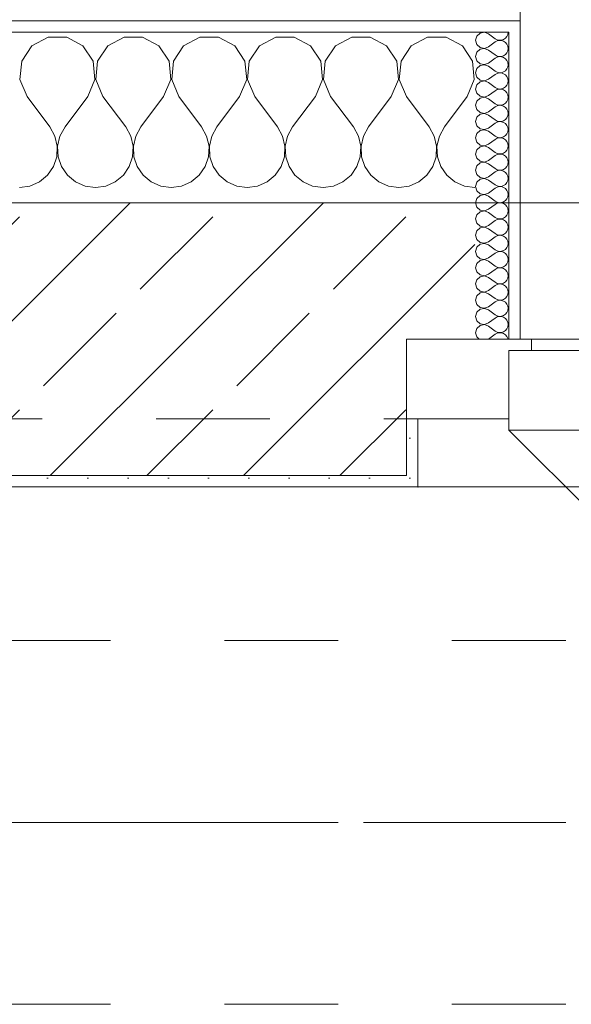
# Model space of a CAD drawing. Header units: metres. Extents: x -3.6 to 90.7, y -11.1 to 18.
# Tile 688 of 708: x 58.4 to 58.885, y 12.99 to 13.856. Entities that reach past the tile are written whole.
import ezdxf

# ---------------------------------------------------------------- set-up
doc = ezdxf.new("R2010")
doc.units = ezdxf.units.M
doc.header["$MEASUREMENT"] = 0
for name, pattern in [('Achse', [0.2, 0.1, -0.05, 0, -0.05]), ('Strichlinie doppelt', [0.546806, 0.264583, -0.105833, 0.070556, -0.105833]), ('Strichlinie eng', [0.115, 0.075, -0.04]), ('Untersicht', [0.1, 0.075, -0.025])]:
    doc.linetypes.add(name, pattern=pattern)
for name, color, linetype in [('152 - Bemaßung_ Beschriftung.Ausbau', 7, 'Continuous'), ('451 - Universal.Achsen Raster', 7, 'Continuous'), ('603 - Struktur.Bodenplatte_ Decke Roh', 7, 'Continuous'), ('604 - Struktur.Wand Aussen', 7, 'Continuous'), ('608 - Struktur.Träger', 7, 'Continuous'), ('650 - Abdeckung.Fußboden Aufbau', 7, 'Continuous'), ('Neubau_653 - Abdeckung.TB Verkofferung', 7, 'Continuous')]:
    doc.layers.add(name, color=color, linetype=linetype)
doc.styles.add('ERSTELLTER_STIL_2', font='txt')
doc.dimstyles.new('ERSTELLTER_STIL__1', dxfattribs={"dimtxt": 0.1, "dimasz": 0.0532, "dimexe": 0.18, "dimexo": 0.0625, "dimgap": 0, "dimtad": 1, "dimzin": 0, "dimdsep": 46, "dimtxsty": 'ERSTELLTER_STIL_2', "dimblk": 'ARROWHEAD_2', "dimblk1": 'ARROWHEAD_2', "dimblk2": 'ARROWHEAD_2', "dimcen": 0.09, "dimse1": 1, "dimse2": 1, "dimclrd": 7, "dimclre": 7, "dimclrt": 7, "dimazin": 0, "dimtfac": 1, "dimtdec": 4, "dimtmove": 0, "dimatfit": 3, "dimfxl": 1, "dimtolj": 1, "dimtzin": 0, "dimarcsym": 0})
doc.dimstyles.new('ERSTELLTER_STIL__3', dxfattribs={"dimtxt": 0.1, "dimasz": 0.0532, "dimexe": 0.18, "dimexo": 0.0625, "dimgap": 0, "dimtad": 1, "dimtih": 1, "dimtoh": 1, "dimzin": 0, "dimdsep": 46, "dimtxsty": 'ERSTELLTER_STIL_2', "dimblk": 'ARROWHEAD_2', "dimblk1": 'ARROWHEAD_2', "dimblk2": 'ARROWHEAD_2', "dimcen": 0.09, "dimse1": 1, "dimse2": 1, "dimclrd": 7, "dimclre": 7, "dimclrt": 7, "dimazin": 0, "dimtfac": 1, "dimtdec": 4, "dimtmove": 0, "dimatfit": 3, "dimfxl": 1, "dimtolj": 1, "dimtzin": 0, "dimarcsym": 0})
pattern_1 = [(0, (0, 0), (0, 0.08660254), [0, -0.05]), (0, (0.025, 0.0433), (0, 0.08660254), [0, -0.05])]
pattern_2 = [(45, (0, 0), (-0.01767767, 0.01767767), [0, -0.025])]

# ---------------------------------------------------------------- blocks, each defined once
blk = doc.blocks.new('*X30')
at = {"layer": '604 - Struktur.Wand Aussen', "color": 7, "linetype": 'Continuous', "lineweight": 5}
for p, q in [((58.42521, 13.84066), (58.4109, 13.83299)), ((58.44145, 13.84066), (58.42521, 13.84066)), ((58.45576, 13.83299), (58.44145, 13.84066)), ((58.49188, 13.84066), (58.47757, 13.83299)), ((58.50812, 13.84066), (58.49188, 13.84066)), ((58.52243, 13.83299), (58.50812, 13.84066)), ((58.55855, 13.84066), (58.54424, 13.83299)), ((58.57479, 13.84066), (58.55855, 13.84066)), ((58.5891, 13.83299), (58.57479, 13.84066)), ((58.62521, 13.84066), (58.6109, 13.83299)), ((58.64145, 13.84066), (58.62521, 13.84066)), ((58.65576, 13.83299), (58.64145, 13.84066)), ((58.69188, 13.84066), (58.67757, 13.83299)), ((58.70812, 13.84066), (58.69188, 13.84066)), ((58.72243, 13.83299), (58.70812, 13.84066)), ((58.75855, 13.84066), (58.74424, 13.83299)), ((58.77479, 13.84066), (58.75855, 13.84066)), ((58.7891, 13.83299), (58.77479, 13.84066)), ((58.4109, 13.83299), (58.40192, 13.81947)), ((58.46475, 13.81947), (58.45576, 13.83299)), ((58.47757, 13.83299), (58.46858, 13.81947)), ((58.53142, 13.81947), (58.52243, 13.83299)), ((58.54424, 13.83299), (58.53525, 13.81947)), ((58.59808, 13.81947), (58.5891, 13.83299)), ((58.6109, 13.83299), (58.60192, 13.81947)), ((58.66475, 13.81947), (58.65576, 13.83299)), ((58.67757, 13.83299), (58.66858, 13.81947)), ((58.73142, 13.81947), (58.72243, 13.83299)), ((58.74424, 13.83299), (58.73525, 13.81947)), ((58.79808, 13.81947), (58.7891, 13.83299)), ((58.40192, 13.81947), (58.40038, 13.8033)), ((58.46629, 13.8033), (58.46475, 13.81947)), ((58.46858, 13.81947), (58.46705, 13.8033)), ((58.53295, 13.8033), (58.53142, 13.81947)), ((58.53525, 13.81947), (58.53371, 13.8033)), ((58.59962, 13.8033), (58.59808, 13.81947)), ((58.60192, 13.81947), (58.60038, 13.8033)), ((58.66629, 13.8033), (58.66475, 13.81947)), ((58.66858, 13.81947), (58.66705, 13.8033)), ((58.73295, 13.8033), (58.73142, 13.81947)), ((58.73525, 13.81947), (58.73371, 13.8033)), ((58.79962, 13.8033), (58.79808, 13.81947)), ((58.40038, 13.8033), (58.40667, 13.78833)), ((58.46, 13.78833), (58.46629, 13.8033)), ((58.46705, 13.8033), (58.47333, 13.78833)), ((58.52667, 13.78833), (58.53295, 13.8033)), ((58.53371, 13.8033), (58.54, 13.78833)), ((58.59333, 13.78833), (58.59962, 13.8033)), ((58.60038, 13.8033), (58.60667, 13.78833)), ((58.66, 13.78833), (58.66629, 13.8033)), ((58.66705, 13.8033), (58.67333, 13.78833)), ((58.72667, 13.78833), (58.73295, 13.8033)), ((58.73371, 13.8033), (58.74, 13.78833)), ((58.79333, 13.78833), (58.79962, 13.8033)), ((58.40667, 13.78833), (58.42667, 13.76167)), ((58.46, 13.78833), (58.44, 13.76167)), ((58.47333, 13.78833), (58.49333, 13.76167)), ((58.52667, 13.78833), (58.50667, 13.76167)), ((58.54, 13.78833), (58.56, 13.76167)), ((58.59333, 13.78833), (58.57333, 13.76167)), ((58.60667, 13.78833), (58.62667, 13.76167)), ((58.66, 13.78833), (58.64, 13.76167)), ((58.67333, 13.78833), (58.69333, 13.76167)), ((58.72667, 13.78833), (58.70667, 13.76167)), ((58.74, 13.78833), (58.76, 13.76167)), ((58.79333, 13.78833), (58.77333, 13.76167)), ((58.43112, 13.75362), (58.42667, 13.76167)), ((58.44, 13.76167), (58.43555, 13.75362)), ((58.49778, 13.75362), (58.49333, 13.76167)), ((58.50667, 13.76167), (58.50222, 13.75362)), ((58.56445, 13.75362), (58.56, 13.76167)), ((58.57333, 13.76167), (58.56888, 13.75362)), ((58.63112, 13.75362), (58.62667, 13.76167)), ((58.64, 13.76167), (58.63555, 13.75362)), ((58.69778, 13.75362), (58.69333, 13.76167)), ((58.70667, 13.76167), (58.70222, 13.75362)), ((58.76445, 13.75362), (58.76, 13.76167)), ((58.77333, 13.76167), (58.76888, 13.75362)), ((58.4332, 13.74466), (58.43112, 13.75362)), ((58.43555, 13.75362), (58.43347, 13.74466)), ((58.49987, 13.74466), (58.49778, 13.75362)), ((58.50222, 13.75362), (58.50013, 13.74466)), ((58.56653, 13.74466), (58.56445, 13.75362)), ((58.56888, 13.75362), (58.5668, 13.74466)), ((58.6332, 13.74466), (58.63112, 13.75362)), ((58.63555, 13.75362), (58.63347, 13.74466)), ((58.69987, 13.74466), (58.69778, 13.75362)), ((58.70222, 13.75362), (58.70013, 13.74466)), ((58.76653, 13.74466), (58.76445, 13.75362)), ((58.76888, 13.75362), (58.7668, 13.74466)), ((58.43275, 13.73547), (58.4332, 13.74466)), ((58.43347, 13.74466), (58.43391, 13.73547)), ((58.49942, 13.73547), (58.49987, 13.74466)), ((58.50013, 13.74466), (58.50058, 13.73547)), ((58.56609, 13.73547), (58.56653, 13.74466)), ((58.5668, 13.74466), (58.56725, 13.73547)), ((58.63275, 13.73547), (58.6332, 13.74466)), ((58.63347, 13.74466), (58.63391, 13.73547)), ((58.69942, 13.73547), (58.69987, 13.74466)), ((58.70013, 13.74466), (58.70058, 13.73547)), ((58.76609, 13.73547), (58.76653, 13.74466)), ((58.7668, 13.74466), (58.76725, 13.73547)), ((58.42981, 13.72676), (58.43275, 13.73547)), ((58.43391, 13.73547), (58.43685, 13.72676)), ((58.49648, 13.72676), (58.49942, 13.73547)), ((58.50058, 13.73547), (58.50352, 13.72676)), ((58.56315, 13.72676), (58.56609, 13.73547)), ((58.56725, 13.73547), (58.57019, 13.72676)), ((58.62981, 13.72676), (58.63275, 13.73547)), ((58.63391, 13.73547), (58.63685, 13.72676)), ((58.69648, 13.72676), (58.69942, 13.73547)), ((58.70058, 13.73547), (58.70352, 13.72676)), ((58.76315, 13.72676), (58.76609, 13.73547)), ((58.76725, 13.73547), (58.77019, 13.72676)), ((58.42461, 13.71918), (58.42981, 13.72676)), ((58.43685, 13.72676), (58.44206, 13.71918)), ((58.49127, 13.71918), (58.49648, 13.72676)), ((58.50352, 13.72676), (58.50873, 13.71918)), ((58.55794, 13.71918), (58.56315, 13.72676)), ((58.57019, 13.72676), (58.57539, 13.71918)), ((58.62461, 13.71918), (58.62981, 13.72676)), ((58.63685, 13.72676), (58.64206, 13.71918)), ((58.69127, 13.71918), (58.69648, 13.72676)), ((58.70352, 13.72676), (58.70873, 13.71918)), ((58.75794, 13.71918), (58.76315, 13.72676)), ((58.77019, 13.72676), (58.77539, 13.71918)), ((58.41752, 13.71331), (58.42461, 13.71918)), ((58.44206, 13.71918), (58.44914, 13.71331)), ((58.48419, 13.71331), (58.49127, 13.71918)), ((58.50873, 13.71918), (58.51581, 13.71331)), ((58.55086, 13.71331), (58.55794, 13.71918)), ((58.57539, 13.71918), (58.58248, 13.71331)), ((58.61752, 13.71331), (58.62461, 13.71918)), ((58.64206, 13.71918), (58.64914, 13.71331)), ((58.68419, 13.71331), (58.69127, 13.71918)), ((58.70873, 13.71918), (58.71581, 13.71331)), ((58.75086, 13.71331), (58.75794, 13.71918)), ((58.77539, 13.71918), (58.78248, 13.71331)), ((58.4, 13.70833), (58.40911, 13.7096)), ((58.40911, 13.7096), (58.41752, 13.71331)), ((58.44914, 13.71331), (58.45756, 13.7096)), ((58.45756, 13.7096), (58.46667, 13.70833)), ((58.46667, 13.70833), (58.47578, 13.7096)), ((58.47578, 13.7096), (58.48419, 13.71331)), ((58.51581, 13.71331), (58.52422, 13.7096)), ((58.52422, 13.7096), (58.53333, 13.70833)), ((58.53333, 13.70833), (58.54244, 13.7096)), ((58.54244, 13.7096), (58.55086, 13.71331)), ((58.58248, 13.71331), (58.59089, 13.7096)), ((58.59089, 13.7096), (58.6, 13.70833)), ((58.6, 13.70833), (58.60911, 13.7096)), ((58.60911, 13.7096), (58.61752, 13.71331)), ((58.64914, 13.71331), (58.65756, 13.7096)), ((58.65756, 13.7096), (58.66667, 13.70833)), ((58.66667, 13.70833), (58.67578, 13.7096)), ((58.67578, 13.7096), (58.68419, 13.71331)), ((58.71581, 13.71331), (58.72422, 13.7096)), ((58.72422, 13.7096), (58.73333, 13.70833)), ((58.73333, 13.70833), (58.74244, 13.7096)), ((58.74244, 13.7096), (58.75086, 13.71331)), ((58.78248, 13.71331), (58.79089, 13.7096)), ((58.79089, 13.7096), (58.8, 13.70833))]:
    blk.add_line(p, q, dxfattribs=at)
blk = doc.blocks.new('*X62')
at = {"layer": '604 - Struktur.Wand Aussen', "color": 7, "linetype": 'Continuous', "lineweight": 5}
for p, q in [((58.80178, 13.84161), (58.80071, 13.83786)), ((58.80466, 13.84425), (58.80178, 13.84161)), ((58.8085, 13.84497), (58.80466, 13.84425)), ((58.81214, 13.84357), (58.8085, 13.84497)), ((58.81214, 13.84357), (58.81786, 13.83929)), ((58.81786, 13.83929), (58.81958, 13.83833)), ((58.82534, 13.83861), (58.82696, 13.83973)), ((58.82696, 13.83973), (58.82822, 13.84124)), ((58.82822, 13.84124), (58.82901, 13.84305)), ((58.82901, 13.84305), (58.82929, 13.845)), ((58.80071, 13.83786), (58.80178, 13.8341)), ((58.80178, 13.8341), (58.80466, 13.83147)), ((58.80466, 13.83147), (58.8085, 13.83074)), ((58.8085, 13.83069), (58.80466, 13.82996)), ((58.8085, 13.83074), (58.81214, 13.83214)), ((58.81214, 13.82929), (58.8085, 13.83069)), ((58.81214, 13.83214), (58.81786, 13.83643)), ((58.81958, 13.83738), (58.81786, 13.83643)), ((58.81958, 13.83833), (58.8215, 13.83789)), ((58.8215, 13.83783), (58.81958, 13.83738)), ((58.8215, 13.83789), (58.82347, 13.83798)), ((58.82347, 13.83773), (58.8215, 13.83783)), ((58.82347, 13.83798), (58.82534, 13.83861)), ((58.82534, 13.8371), (58.82347, 13.83773)), ((58.82696, 13.83599), (58.82534, 13.8371)), ((58.82822, 13.83447), (58.82696, 13.83599)), ((58.82901, 13.83267), (58.82822, 13.83447)), ((58.82929, 13.83071), (58.82901, 13.83267)), ((58.82901, 13.82876), (58.82929, 13.83071)), ((58.80178, 13.82733), (58.80071, 13.82357)), ((58.80071, 13.82357), (58.80178, 13.81982)), ((58.80466, 13.82996), (58.80178, 13.82733)), ((58.81214, 13.82929), (58.81786, 13.825)), ((58.81214, 13.81786), (58.81786, 13.82214)), ((58.81786, 13.825), (58.81958, 13.82405)), ((58.81958, 13.8231), (58.81786, 13.82214)), ((58.81958, 13.82405), (58.8215, 13.8236)), ((58.8215, 13.82354), (58.81958, 13.8231)), ((58.8215, 13.8236), (58.82347, 13.8237)), ((58.82347, 13.82345), (58.8215, 13.82354)), ((58.82347, 13.8237), (58.82534, 13.82433)), ((58.82534, 13.82282), (58.82347, 13.82345)), ((58.82534, 13.82433), (58.82696, 13.82544)), ((58.82696, 13.8217), (58.82534, 13.82282)), ((58.82696, 13.82544), (58.82822, 13.82696)), ((58.82822, 13.82696), (58.82901, 13.82876)), ((58.80178, 13.81982), (58.80466, 13.81718)), ((58.80466, 13.81567), (58.80178, 13.81304)), ((58.80466, 13.81718), (58.8085, 13.81646)), ((58.8085, 13.8164), (58.80466, 13.81567)), ((58.8085, 13.81646), (58.81214, 13.81786)), ((58.81214, 13.815), (58.8085, 13.8164)), ((58.81214, 13.815), (58.81786, 13.81071)), ((58.82822, 13.82018), (58.82696, 13.8217)), ((58.82901, 13.81838), (58.82822, 13.82018)), ((58.82822, 13.81267), (58.82901, 13.81448)), ((58.82929, 13.81643), (58.82901, 13.81838)), ((58.82901, 13.81448), (58.82929, 13.81643)), ((58.80178, 13.81304), (58.80071, 13.80929)), ((58.80071, 13.80929), (58.80178, 13.80553)), ((58.80178, 13.80553), (58.80466, 13.8029)), ((58.81214, 13.80357), (58.81786, 13.80786)), ((58.81786, 13.81071), (58.81958, 13.80976)), ((58.81958, 13.80881), (58.81786, 13.80786)), ((58.81958, 13.80976), (58.8215, 13.80931)), ((58.8215, 13.80926), (58.81958, 13.80881)), ((58.8215, 13.80931), (58.82347, 13.80941)), ((58.82347, 13.80916), (58.8215, 13.80926)), ((58.82347, 13.80941), (58.82534, 13.81004)), ((58.82534, 13.80853), (58.82347, 13.80916)), ((58.82534, 13.81004), (58.82696, 13.81116)), ((58.82696, 13.80742), (58.82534, 13.80853)), ((58.82696, 13.81116), (58.82822, 13.81267)), ((58.82822, 13.8059), (58.82696, 13.80742)), ((58.82901, 13.80409), (58.82822, 13.8059)), ((58.80178, 13.79876), (58.80071, 13.795)), ((58.80466, 13.80139), (58.80178, 13.79876)), ((58.80466, 13.8029), (58.8085, 13.80217)), ((58.8085, 13.80211), (58.80466, 13.80139)), ((58.8085, 13.80217), (58.81214, 13.80357)), ((58.81214, 13.80071), (58.8085, 13.80211)), ((58.81214, 13.80071), (58.81786, 13.79643)), ((58.81786, 13.79643), (58.81958, 13.79547)), ((58.82534, 13.79575), (58.82696, 13.79687)), ((58.82696, 13.79687), (58.82822, 13.79839)), ((58.82822, 13.79839), (58.82901, 13.80019)), ((58.82929, 13.80214), (58.82901, 13.80409)), ((58.82901, 13.80019), (58.82929, 13.80214)), ((58.80071, 13.795), (58.80178, 13.79124)), ((58.80178, 13.79124), (58.80466, 13.78861)), ((58.80466, 13.7871), (58.80178, 13.78447)), ((58.80466, 13.78861), (58.8085, 13.78789)), ((58.8085, 13.78783), (58.80466, 13.7871)), ((58.8085, 13.78789), (58.81214, 13.78929)), ((58.81214, 13.78643), (58.8085, 13.78783)), ((58.81214, 13.78929), (58.81786, 13.79357)), ((58.81958, 13.79453), (58.81786, 13.79357)), ((58.81958, 13.79547), (58.8215, 13.79503)), ((58.8215, 13.79497), (58.81958, 13.79453)), ((58.8215, 13.79503), (58.82347, 13.79512)), ((58.82347, 13.79488), (58.8215, 13.79497)), ((58.82347, 13.79512), (58.82534, 13.79575)), ((58.82534, 13.79425), (58.82347, 13.79488)), ((58.82696, 13.79313), (58.82534, 13.79425)), ((58.82822, 13.79161), (58.82696, 13.79313)), ((58.82901, 13.78981), (58.82822, 13.79161)), ((58.82929, 13.78786), (58.82901, 13.78981)), ((58.82901, 13.78591), (58.82929, 13.78786)), ((58.80178, 13.78447), (58.80071, 13.78071)), ((58.80071, 13.78071), (58.80178, 13.77696)), ((58.81214, 13.78643), (58.81786, 13.78214)), ((58.81214, 13.775), (58.81786, 13.77929)), ((58.81786, 13.78214), (58.81958, 13.78119)), ((58.81958, 13.78024), (58.81786, 13.77929)), ((58.81958, 13.78119), (58.8215, 13.78074)), ((58.8215, 13.78069), (58.81958, 13.78024)), ((58.8215, 13.78074), (58.82347, 13.78084)), ((58.82347, 13.78059), (58.8215, 13.78069)), ((58.82347, 13.78084), (58.82534, 13.78147)), ((58.82534, 13.77996), (58.82347, 13.78059)), ((58.82534, 13.78147), (58.82696, 13.78258)), ((58.82696, 13.77884), (58.82534, 13.77996)), ((58.82696, 13.78258), (58.82822, 13.7841)), ((58.82822, 13.77733), (58.82696, 13.77884)), ((58.82822, 13.7841), (58.82901, 13.78591)), ((58.80178, 13.77018), (58.80071, 13.76643)), ((58.80178, 13.77696), (58.80466, 13.77433)), ((58.80466, 13.77282), (58.80178, 13.77018)), ((58.80466, 13.77433), (58.8085, 13.7736)), ((58.8085, 13.77354), (58.80466, 13.77282)), ((58.8085, 13.7736), (58.81214, 13.775)), ((58.81214, 13.77214), (58.8085, 13.77354)), ((58.81214, 13.77214), (58.81786, 13.76786)), ((58.82696, 13.7683), (58.82822, 13.76982)), ((58.82901, 13.77552), (58.82822, 13.77733)), ((58.82822, 13.76982), (58.82901, 13.77162)), ((58.82929, 13.77357), (58.82901, 13.77552)), ((58.82901, 13.77162), (58.82929, 13.77357)), ((58.80071, 13.76643), (58.80178, 13.76267)), ((58.80178, 13.76267), (58.80466, 13.76004)), ((58.81214, 13.76071), (58.81786, 13.765)), ((58.81786, 13.76786), (58.81958, 13.7669)), ((58.81958, 13.76595), (58.81786, 13.765)), ((58.81958, 13.7669), (58.8215, 13.76646)), ((58.8215, 13.7664), (58.81958, 13.76595)), ((58.8215, 13.76646), (58.82347, 13.76655)), ((58.82347, 13.7663), (58.8215, 13.7664)), ((58.82347, 13.76655), (58.82534, 13.76718)), ((58.82534, 13.76567), (58.82347, 13.7663)), ((58.82534, 13.76718), (58.82696, 13.7683)), ((58.82696, 13.76456), (58.82534, 13.76567)), ((58.82822, 13.76304), (58.82696, 13.76456)), ((58.82901, 13.76124), (58.82822, 13.76304)), ((58.82929, 13.75929), (58.82901, 13.76124)), ((58.80178, 13.7559), (58.80071, 13.75214)), ((58.80466, 13.75853), (58.80178, 13.7559)), ((58.80466, 13.76004), (58.8085, 13.75931)), ((58.8085, 13.75926), (58.80466, 13.75853)), ((58.8085, 13.75931), (58.81214, 13.76071)), ((58.81214, 13.75786), (58.8085, 13.75926)), ((58.81214, 13.75786), (58.81786, 13.75357)), ((58.81786, 13.75357), (58.81958, 13.75262)), ((58.81958, 13.75262), (58.8215, 13.75217)), ((58.82347, 13.75227), (58.82534, 13.7529)), ((58.82534, 13.7529), (58.82696, 13.75401)), ((58.82696, 13.75401), (58.82822, 13.75553)), ((58.82822, 13.75553), (58.82901, 13.75733)), ((58.82901, 13.75733), (58.82929, 13.75929)), ((58.80071, 13.75214), (58.80178, 13.74839)), ((58.80178, 13.74839), (58.80466, 13.74575)), ((58.80466, 13.74425), (58.80178, 13.74161)), ((58.80466, 13.74575), (58.8085, 13.74503)), ((58.8085, 13.74497), (58.80466, 13.74425)), ((58.8085, 13.74503), (58.81214, 13.74643)), ((58.81214, 13.74357), (58.8085, 13.74497)), ((58.81214, 13.74643), (58.81786, 13.75071)), ((58.81958, 13.75167), (58.81786, 13.75071)), ((58.8215, 13.75211), (58.81958, 13.75167)), ((58.8215, 13.75217), (58.82347, 13.75227)), ((58.82347, 13.75202), (58.8215, 13.75211)), ((58.82534, 13.75139), (58.82347, 13.75202)), ((58.82696, 13.75027), (58.82534, 13.75139)), ((58.82822, 13.74876), (58.82696, 13.75027)), ((58.82901, 13.74695), (58.82822, 13.74876)), ((58.82929, 13.745), (58.82901, 13.74695)), ((58.82901, 13.74305), (58.82929, 13.745)), ((58.80178, 13.74161), (58.80071, 13.73786)), ((58.80071, 13.73786), (58.80178, 13.7341)), ((58.81214, 13.74357), (58.81786, 13.73929)), ((58.81214, 13.73214), (58.81786, 13.73643)), ((58.81786, 13.73929), (58.81958, 13.73833)), ((58.81958, 13.73738), (58.81786, 13.73643)), ((58.81958, 13.73833), (58.8215, 13.73789)), ((58.8215, 13.73783), (58.81958, 13.73738)), ((58.8215, 13.73789), (58.82347, 13.73798)), ((58.82347, 13.73773), (58.8215, 13.73783)), ((58.82347, 13.73798), (58.82534, 13.73861)), ((58.82534, 13.7371), (58.82347, 13.73773)), ((58.82534, 13.73861), (58.82696, 13.73973)), ((58.82696, 13.73599), (58.82534, 13.7371)), ((58.82696, 13.73973), (58.82822, 13.74124)), ((58.82822, 13.73447), (58.82696, 13.73599)), ((58.82822, 13.74124), (58.82901, 13.74305)), ((58.80178, 13.72733), (58.80071, 13.72357)), ((58.80178, 13.7341), (58.80466, 13.73147)), ((58.80466, 13.72996), (58.80178, 13.72733)), ((58.80466, 13.73147), (58.8085, 13.73074)), ((58.8085, 13.73069), (58.80466, 13.72996)), ((58.8085, 13.73074), (58.81214, 13.73214)), ((58.81214, 13.72929), (58.8085, 13.73069)), ((58.81214, 13.72929), (58.81786, 13.725)), ((58.82696, 13.72544), (58.82822, 13.72696)), ((58.82901, 13.73267), (58.82822, 13.73447)), ((58.82822, 13.72696), (58.82901, 13.72876)), ((58.82929, 13.73071), (58.82901, 13.73267)), ((58.82901, 13.72876), (58.82929, 13.73071)), ((58.80071, 13.72357), (58.80178, 13.71982)), ((58.80178, 13.71982), (58.80466, 13.71718)), ((58.8085, 13.71646), (58.81214, 13.71786)), ((58.81214, 13.71786), (58.81786, 13.72214)), ((58.81786, 13.725), (58.81958, 13.72405)), ((58.81958, 13.7231), (58.81786, 13.72214)), ((58.81958, 13.72405), (58.8215, 13.7236)), ((58.8215, 13.72354), (58.81958, 13.7231)), ((58.8215, 13.7236), (58.82347, 13.7237)), ((58.82347, 13.72345), (58.8215, 13.72354)), ((58.82347, 13.7237), (58.82534, 13.72433)), ((58.82534, 13.72282), (58.82347, 13.72345)), ((58.82534, 13.72433), (58.82696, 13.72544)), ((58.82696, 13.7217), (58.82534, 13.72282)), ((58.82822, 13.72018), (58.82696, 13.7217)), ((58.82901, 13.71838), (58.82822, 13.72018)), ((58.82929, 13.71643), (58.82901, 13.71838)), ((58.80178, 13.71304), (58.80071, 13.70929)), ((58.80071, 13.70929), (58.80178, 13.70553)), ((58.80466, 13.71567), (58.80178, 13.71304)), ((58.80466, 13.71718), (58.8085, 13.71646)), ((58.8085, 13.7164), (58.80466, 13.71567)), ((58.81214, 13.715), (58.8085, 13.7164)), ((58.81214, 13.715), (58.81786, 13.71071)), ((58.81786, 13.71071), (58.81958, 13.70976)), ((58.81958, 13.70976), (58.8215, 13.70931)), ((58.8215, 13.70926), (58.81958, 13.70881)), ((58.8215, 13.70931), (58.82347, 13.70941)), ((58.82347, 13.70916), (58.8215, 13.70926)), ((58.82347, 13.70941), (58.82534, 13.71004)), ((58.82534, 13.70853), (58.82347, 13.70916)), ((58.82534, 13.71004), (58.82696, 13.71116)), ((58.82696, 13.71116), (58.82822, 13.71267)), ((58.82822, 13.71267), (58.82901, 13.71448)), ((58.82901, 13.71448), (58.82929, 13.71643)), ((58.80178, 13.70553), (58.80466, 13.7029)), ((58.80466, 13.70139), (58.80178, 13.69876)), ((58.80466, 13.7029), (58.8085, 13.70217)), ((58.8085, 13.70211), (58.80466, 13.70139)), ((58.8085, 13.70217), (58.81214, 13.70357)), ((58.81214, 13.70071), (58.8085, 13.70211)), ((58.81214, 13.70357), (58.81786, 13.70786)), ((58.81214, 13.70071), (58.81786, 13.69643)), ((58.81958, 13.70881), (58.81786, 13.70786)), ((58.82696, 13.70742), (58.82534, 13.70853)), ((58.82822, 13.7059), (58.82696, 13.70742)), ((58.82901, 13.70409), (58.82822, 13.7059)), ((58.82929, 13.70214), (58.82901, 13.70409)), ((58.82901, 13.70019), (58.82929, 13.70214)), ((58.80178, 13.69876), (58.80071, 13.695)), ((58.80071, 13.695), (58.80178, 13.69124)), ((58.81214, 13.68929), (58.81786, 13.69357)), ((58.81786, 13.69643), (58.81958, 13.69547)), ((58.81958, 13.69453), (58.81786, 13.69357)), ((58.81958, 13.69547), (58.8215, 13.69503)), ((58.8215, 13.69497), (58.81958, 13.69453)), ((58.8215, 13.69503), (58.82347, 13.69512)), ((58.82347, 13.69488), (58.8215, 13.69497)), ((58.82347, 13.69512), (58.82534, 13.69575)), ((58.82534, 13.69425), (58.82347, 13.69488)), ((58.82534, 13.69575), (58.82696, 13.69687)), ((58.82696, 13.69313), (58.82534, 13.69425)), ((58.82696, 13.69687), (58.82822, 13.69839)), ((58.82822, 13.69161), (58.82696, 13.69313)), ((58.82822, 13.69839), (58.82901, 13.70019)), ((58.80178, 13.68447), (58.80071, 13.68071)), ((58.80178, 13.69124), (58.80466, 13.68861)), ((58.80466, 13.6871), (58.80178, 13.68447)), ((58.80466, 13.68861), (58.8085, 13.68789)), ((58.8085, 13.68783), (58.80466, 13.6871)), ((58.8085, 13.68789), (58.81214, 13.68929)), ((58.81214, 13.68643), (58.8085, 13.68783)), ((58.81214, 13.68643), (58.81786, 13.68214)), ((58.82696, 13.68258), (58.82822, 13.6841)), ((58.82901, 13.68981), (58.82822, 13.69161)), ((58.82822, 13.6841), (58.82901, 13.68591)), ((58.82929, 13.68786), (58.82901, 13.68981)), ((58.82901, 13.68591), (58.82929, 13.68786)), ((58.80071, 13.68071), (58.80178, 13.67696)), ((58.80178, 13.67696), (58.80466, 13.67433)), ((58.8085, 13.6736), (58.81214, 13.675)), ((58.81214, 13.675), (58.81786, 13.67929)), ((58.81786, 13.68214), (58.81958, 13.68119)), ((58.81958, 13.68024), (58.81786, 13.67929)), ((58.81958, 13.68119), (58.8215, 13.68074)), ((58.8215, 13.68069), (58.81958, 13.68024)), ((58.8215, 13.68074), (58.82347, 13.68084)), ((58.82347, 13.68059), (58.8215, 13.68069)), ((58.82347, 13.68084), (58.82534, 13.68147)), ((58.82534, 13.67996), (58.82347, 13.68059)), ((58.82534, 13.68147), (58.82696, 13.68258)), ((58.82696, 13.67884), (58.82534, 13.67996)), ((58.82822, 13.67733), (58.82696, 13.67884)), ((58.82901, 13.67552), (58.82822, 13.67733)), ((58.82929, 13.67357), (58.82901, 13.67552)), ((58.80178, 13.67018), (58.80071, 13.66643)), ((58.80071, 13.66643), (58.80178, 13.66267)), ((58.80466, 13.67282), (58.80178, 13.67018)), ((58.80466, 13.67433), (58.8085, 13.6736)), ((58.8085, 13.67354), (58.80466, 13.67282)), ((58.81214, 13.67214), (58.8085, 13.67354)), ((58.81214, 13.67214), (58.81786, 13.66786)), ((58.81786, 13.66786), (58.81958, 13.6669)), ((58.81958, 13.66595), (58.81786, 13.665)), ((58.81958, 13.6669), (58.8215, 13.66646)), ((58.8215, 13.6664), (58.81958, 13.66595)), ((58.8215, 13.66646), (58.82347, 13.66655)), ((58.82347, 13.6663), (58.8215, 13.6664)), ((58.82347, 13.66655), (58.82534, 13.66718)), ((58.82534, 13.66567), (58.82347, 13.6663)), ((58.82534, 13.66718), (58.82696, 13.6683)), ((58.82696, 13.6683), (58.82822, 13.66982)), ((58.82822, 13.66982), (58.82901, 13.67162)), ((58.82901, 13.67162), (58.82929, 13.67357)), ((58.80178, 13.66267), (58.80466, 13.66004)), ((58.80466, 13.65853), (58.80178, 13.6559)), ((58.80466, 13.66004), (58.8085, 13.65931)), ((58.8085, 13.65926), (58.80466, 13.65853)), ((58.8085, 13.65931), (58.81214, 13.66071)), ((58.81214, 13.65786), (58.8085, 13.65926)), ((58.81214, 13.66071), (58.81786, 13.665)), ((58.81214, 13.65786), (58.81786, 13.65357)), ((58.82696, 13.66456), (58.82534, 13.66567)), ((58.82822, 13.66304), (58.82696, 13.66456)), ((58.82901, 13.66124), (58.82822, 13.66304)), ((58.82822, 13.65553), (58.82901, 13.65733)), ((58.82929, 13.65929), (58.82901, 13.66124)), ((58.82901, 13.65733), (58.82929, 13.65929)), ((58.80178, 13.6559), (58.80071, 13.65214)), ((58.80071, 13.65214), (58.80178, 13.64839)), ((58.81214, 13.64643), (58.81786, 13.65071)), ((58.81786, 13.65357), (58.81958, 13.65262)), ((58.81958, 13.65167), (58.81786, 13.65071)), ((58.81958, 13.65262), (58.8215, 13.65217)), ((58.8215, 13.65211), (58.81958, 13.65167)), ((58.8215, 13.65217), (58.82347, 13.65227)), ((58.82347, 13.65202), (58.8215, 13.65211)), ((58.82347, 13.65227), (58.82534, 13.6529)), ((58.82534, 13.65139), (58.82347, 13.65202)), ((58.82534, 13.6529), (58.82696, 13.65401)), ((58.82696, 13.65027), (58.82534, 13.65139)), ((58.82696, 13.65401), (58.82822, 13.65553)), ((58.82822, 13.64876), (58.82696, 13.65027)), ((58.82901, 13.64695), (58.82822, 13.64876)), ((58.80178, 13.64161), (58.80071, 13.63786)), ((58.80178, 13.64839), (58.80466, 13.64575)), ((58.80466, 13.64425), (58.80178, 13.64161)), ((58.80466, 13.64575), (58.8085, 13.64503)), ((58.8085, 13.64497), (58.80466, 13.64425)), ((58.8085, 13.64503), (58.81214, 13.64643)), ((58.81214, 13.64357), (58.8085, 13.64497)), ((58.81214, 13.64357), (58.81786, 13.63929)), ((58.82696, 13.63973), (58.82822, 13.64124)), ((58.82822, 13.64124), (58.82901, 13.64305)), ((58.82929, 13.645), (58.82901, 13.64695)), ((58.82901, 13.64305), (58.82929, 13.645)), ((58.80071, 13.63786), (58.80178, 13.6341)), ((58.80178, 13.6341), (58.80466, 13.63147)), ((58.80466, 13.63147), (58.8085, 13.63074)), ((58.8085, 13.63074), (58.81214, 13.63214)), ((58.81214, 13.63214), (58.81786, 13.63643)), ((58.81786, 13.63929), (58.81958, 13.63833)), ((58.81958, 13.63738), (58.81786, 13.63643)), ((58.81958, 13.63833), (58.8215, 13.63789)), ((58.8215, 13.63783), (58.81958, 13.63738)), ((58.8215, 13.63789), (58.82347, 13.63798)), ((58.82347, 13.63773), (58.8215, 13.63783)), ((58.82347, 13.63798), (58.82534, 13.63861)), ((58.82534, 13.6371), (58.82347, 13.63773)), ((58.82534, 13.63861), (58.82696, 13.63973)), ((58.82696, 13.63599), (58.82534, 13.6371)), ((58.82822, 13.63447), (58.82696, 13.63599)), ((58.82901, 13.63267), (58.82822, 13.63447)), ((58.82929, 13.63071), (58.82901, 13.63267)), ((58.80178, 13.62733), (58.80071, 13.62357)), ((58.80071, 13.62357), (58.80178, 13.61982)), ((58.80466, 13.62996), (58.80178, 13.62733)), ((58.8085, 13.63069), (58.80466, 13.62996)), ((58.81214, 13.62929), (58.8085, 13.63069)), ((58.81214, 13.62929), (58.81786, 13.625)), ((58.81786, 13.625), (58.81958, 13.62405)), ((58.81958, 13.6231), (58.81786, 13.62214)), ((58.81958, 13.62405), (58.8215, 13.6236)), ((58.8215, 13.62354), (58.81958, 13.6231)), ((58.8215, 13.6236), (58.82347, 13.6237)), ((58.82347, 13.62345), (58.8215, 13.62354)), ((58.82347, 13.6237), (58.82534, 13.62433)), ((58.82534, 13.62282), (58.82347, 13.62345)), ((58.82534, 13.62433), (58.82696, 13.62544)), ((58.82696, 13.6217), (58.82534, 13.62282)), ((58.82696, 13.62544), (58.82822, 13.62696)), ((58.82822, 13.62696), (58.82901, 13.62876)), ((58.82901, 13.62876), (58.82929, 13.63071)), ((58.80178, 13.61982), (58.80466, 13.61718)), ((58.80466, 13.61567), (58.80178, 13.61304)), ((58.80466, 13.61718), (58.8085, 13.61646)), ((58.8085, 13.6164), (58.80466, 13.61567)), ((58.8085, 13.61646), (58.81214, 13.61786)), ((58.81214, 13.615), (58.8085, 13.6164)), ((58.81214, 13.61786), (58.81786, 13.62214)), ((58.81214, 13.615), (58.81786, 13.61071)), ((58.82822, 13.62018), (58.82696, 13.6217)), ((58.82901, 13.61838), (58.82822, 13.62018)), ((58.82822, 13.61267), (58.82901, 13.61448)), ((58.82929, 13.61643), (58.82901, 13.61838)), ((58.82901, 13.61448), (58.82929, 13.61643)), ((58.80178, 13.61304), (58.80071, 13.60929)), ((58.80071, 13.60929), (58.80178, 13.60553)), ((58.80178, 13.60553), (58.80466, 13.6029)), ((58.81214, 13.60357), (58.81786, 13.60786)), ((58.81786, 13.61071), (58.81958, 13.60976)), ((58.81958, 13.60881), (58.81786, 13.60786)), ((58.81958, 13.60976), (58.8215, 13.60931)), ((58.8215, 13.60926), (58.81958, 13.60881)), ((58.8215, 13.60931), (58.82347, 13.60941)), ((58.82347, 13.60916), (58.8215, 13.60926)), ((58.82347, 13.60941), (58.82534, 13.61004)), ((58.82534, 13.60853), (58.82347, 13.60916)), ((58.82534, 13.61004), (58.82696, 13.61116)), ((58.82696, 13.60742), (58.82534, 13.60853)), ((58.82696, 13.61116), (58.82822, 13.61267)), ((58.82822, 13.6059), (58.82696, 13.60742)), ((58.82901, 13.60409), (58.82822, 13.6059)), ((58.80178, 13.59876), (58.80071, 13.595)), ((58.80466, 13.60139), (58.80178, 13.59876)), ((58.80466, 13.6029), (58.8085, 13.60217)), ((58.8085, 13.60211), (58.80466, 13.60139)), ((58.8085, 13.60217), (58.81214, 13.60357)), ((58.81214, 13.60071), (58.8085, 13.60211)), ((58.81214, 13.60071), (58.81786, 13.59643)), ((58.82534, 13.59575), (58.82696, 13.59687)), ((58.82696, 13.59687), (58.82822, 13.59839)), ((58.82822, 13.59839), (58.82901, 13.60019)), ((58.82929, 13.60214), (58.82901, 13.60409)), ((58.82901, 13.60019), (58.82929, 13.60214)), ((58.80071, 13.595), (58.80178, 13.59124)), ((58.80178, 13.59124), (58.80466, 13.58861)), ((58.80466, 13.58861), (58.8085, 13.58789)), ((58.8085, 13.58789), (58.81214, 13.58929)), ((58.81214, 13.58929), (58.81786, 13.59357)), ((58.81786, 13.59643), (58.81958, 13.59547)), ((58.81958, 13.59453), (58.81786, 13.59357)), ((58.81958, 13.59547), (58.8215, 13.59503)), ((58.8215, 13.59497), (58.81958, 13.59453)), ((58.8215, 13.59503), (58.82347, 13.59512)), ((58.82347, 13.59488), (58.8215, 13.59497)), ((58.82347, 13.59512), (58.82534, 13.59575)), ((58.82534, 13.59425), (58.82347, 13.59488)), ((58.82696, 13.59313), (58.82534, 13.59425)), ((58.82822, 13.59161), (58.82696, 13.59313)), ((58.82901, 13.58981), (58.82822, 13.59161)), ((58.82929, 13.58786), (58.82901, 13.58981)), ((58.80178, 13.58447), (58.80071, 13.58071)), ((58.80071, 13.58071), (58.80178, 13.57696)), ((58.80466, 13.5871), (58.80178, 13.58447)), ((58.8085, 13.58783), (58.80466, 13.5871)), ((58.81214, 13.58643), (58.8085, 13.58783)), ((58.81214, 13.58643), (58.81786, 13.58214)), ((58.81214, 13.575), (58.81786, 13.57929)), ((58.81786, 13.58214), (58.81958, 13.58119)), ((58.81958, 13.58024), (58.81786, 13.57929)), ((58.81958, 13.58119), (58.8215, 13.58074)), ((58.8215, 13.58069), (58.81958, 13.58024)), ((58.8215, 13.58074), (58.82347, 13.58084)), ((58.82347, 13.58059), (58.8215, 13.58069)), ((58.82347, 13.58084), (58.82534, 13.58147)), ((58.82534, 13.57996), (58.82347, 13.58059)), ((58.82534, 13.58147), (58.82696, 13.58258)), ((58.82696, 13.57884), (58.82534, 13.57996)), ((58.82696, 13.58258), (58.82822, 13.5841)), ((58.82822, 13.5841), (58.82901, 13.58591)), ((58.82901, 13.58591), (58.82929, 13.58786)), ((58.80178, 13.57696), (58.80392, 13.575)), ((58.82822, 13.57733), (58.82696, 13.57884)), ((58.82901, 13.57552), (58.82822, 13.57733)), ((58.82909, 13.575), (58.82901, 13.57552))]:
    blk.add_line(p, q, dxfattribs=at)
blk = doc.blocks.new('*D244')
at = {"layer": '152 - Bemaßung_ Beschriftung.Ausbau', "color": 7, "linetype": 'Continuous', "lineweight": 5}
for p, q in [((57.55, 14.8025), (57.55, 14.9075)), ((58.74, 14.8025), (58.74, 14.9075)), ((57.57021, 14.89), (57.52979, 14.82)), ((58.76021, 14.89), (58.71979, 14.82)), ((57.55, 14.855), (58.74, 14.855))]:
    blk.add_line(p, q, dxfattribs=at)
at = {"layer": '152 - Bemaßung_ Beschriftung.Ausbau', "color": 7, "lineweight": 5, "insert": (58.01197, 14.875), "char_height": 0.1, "attachment_point": 7, "style": 'ERSTELLTER_STIL_2'}
blk.add_mtext('\\A1;{\\pql;\\fArial|b0|i0|c0|p38;1,19}', dxfattribs=at)
blk = doc.blocks.new('ARROWHEAD_2')
at = {"color": 0, "linetype": 'Continuous', "lineweight": 0}
for p, q in [((-0.378, -0.655), (0.378, 0.655)), ((0, 0), (-1, 0))]:
    blk.add_line(p, q, dxfattribs=at)
blk = doc.blocks.new('*D245')
at = {"layer": '152 - Bemaßung_ Beschriftung.Ausbau', "color": 7, "linetype": 'Continuous', "lineweight": 5}
for p, q in [((58.74, 14.8025), (58.74, 14.9075)), ((61.14, 14.8025), (61.14, 14.9075)), ((58.76021, 14.89), (58.71979, 14.82)), ((61.16021, 14.89), (61.11979, 14.82)), ((58.74, 14.855), (61.14, 14.855))]:
    blk.add_line(p, q, dxfattribs=at)
at = {"layer": '152 - Bemaßung_ Beschriftung.Ausbau', "color": 7, "lineweight": 5, "char_height": 0.1, "attachment_point": 7, "style": 'ERSTELLTER_STIL_2'}
for s, insert in [('\\A1;{\\pql;\\fArial|b0|i0|c0|p38;2,40}', (59.80697, 14.875)), ('\\A1;{\\pql;\\fArial|b0|i0|c0|p38;2,01}', (59.80697, 14.735))]:
    blk.add_mtext(s, dxfattribs=dict(at, insert=insert))
blk = doc.blocks.new('*D282')
at = {"layer": '152 - Bemaßung_ Beschriftung.Ausbau', "color": 7, "linetype": 'Continuous', "lineweight": 5}
for p, q in [((58.195, 15.3025), (58.195, 15.4075)), ((62.03503, 15.3025), (62.03503, 15.4075)), ((58.21521, 15.39), (58.17479, 15.32)), ((62.05523, 15.39), (62.01482, 15.32)), ((58.195, 15.355), (62.03503, 15.355))]:
    blk.add_line(p, q, dxfattribs=at)
at = {"layer": '152 - Bemaßung_ Beschriftung.Ausbau', "color": 7, "lineweight": 5, "insert": (59.98198, 15.375), "char_height": 0.1, "attachment_point": 7, "style": 'ERSTELLTER_STIL_2'}
blk.add_mtext('\\A1;{\\pql;\\fArial|b0|i0|c0|p38;3,84}', dxfattribs=at)
blk = doc.blocks.new('*D321')
at = {"layer": '152 - Bemaßung_ Beschriftung.Ausbau', "color": 7, "linetype": 'Continuous', "lineweight": 5}
for p, q in [((58.27999, 15.8025), (58.27999, 15.9075)), ((61.57999, 15.8025), (61.57999, 15.9075)), ((58.3002, 15.89), (58.25978, 15.82)), ((61.6002, 15.89), (61.55978, 15.82)), ((58.27999, 15.855), (61.57999, 15.855))]:
    blk.add_line(p, q, dxfattribs=at)
at = {"layer": '152 - Bemaßung_ Beschriftung.Ausbau', "color": 7, "lineweight": 5, "insert": (59.79696, 15.875), "char_height": 0.1, "attachment_point": 7, "style": 'ERSTELLTER_STIL_2'}
blk.add_mtext('\\A1;{\\pql;\\fArial|b0|i0|c0|p38;3,30}', dxfattribs=at)
blk = doc.blocks.new('*D507')
at = {"layer": '152 - Bemaßung_ Beschriftung.Ausbau', "color": 7, "linetype": 'Continuous', "lineweight": 5}
for p, q in [((63.90003, 13.47521), (63.97003, 13.43479)), ((63.98753, 13.455), (63.88253, 13.455)), ((63.93503, 8.255), (63.93503, 13.455)), ((63.90003, 8.27521), (63.97003, 8.23479)), ((63.98753, 8.255), (63.88253, 8.255))]:
    blk.add_line(p, q, dxfattribs=at)
at = {"layer": '152 - Bemaßung_ Beschriftung.Ausbau', "color": 7, "lineweight": 5, "insert": (63.91502, 10.72197), "char_height": 0.1, "attachment_point": 7, "rotation": 90, "style": 'ERSTELLTER_STIL_2'}
blk.add_mtext('\\A1;{\\pql;\\fArial|b0|i0|c0|p38;5,20}', dxfattribs=at)

msp = doc.modelspace()

# ---------------------------------------------------------------- hatches: boundary and pattern name
at = {"layer": '604 - Struktur.Wand Aussen', "linetype": 'Continuous', "lineweight": 0, "true_color": 0x000000}
h = msp.add_hatch(dxfattribs=at)
h.set_pattern_fill('Verputz_0001', color=18, style=0, pattern_type=2)
h.set_pattern_definition(pattern_1)
h.paths.add_polyline_path([(57.46, 13.855), (57.46, 13.845), (58.83, 13.845), (58.83, 13.855)])
h = msp.add_hatch(dxfattribs=at)
h.set_pattern_fill('Verputz_0001', color=18, style=0, pattern_type=2)
h.set_pattern_definition(pattern_1)
h.paths.add_polyline_path([(58.83, 13.855), (58.83, 13.575), (58.84, 13.575), (58.84, 13.855)])
h = msp.add_hatch(dxfattribs=at)
h.set_pattern_fill('Beton__Stahlbeton_0001', color=18, style=0, pattern_type=2)
h.set_pattern_definition([(45, (0, 0), (-0.08485281, 0.08485281), []), (45, (-0.04243, 0.04243), (-0.08485281, 0.08485281), [0.09, -0.03])])
h.paths.add_polyline_path([(57.49, 13.695), (57.49, 13.575), (57.55, 13.575), (57.55, 13.505), (57.55, 13.455), (58.74, 13.455), (58.74, 13.505), (58.74, 13.575), (58.8, 13.575), (58.8, 13.695)])
h = msp.add_hatch(dxfattribs=at)
h.set_pattern_fill('Gips_0001', color=18, style=0, pattern_type=2)
h.set_pattern_definition(pattern_2)
h.paths.add_polyline_path([(58.74, 13.445), (58.75, 13.445), (58.75, 13.505), (58.74, 13.505)])
h = msp.add_hatch(dxfattribs=at)
h.set_pattern_fill('Gips_0001', color=18, style=0, pattern_type=2)
h.set_pattern_definition(pattern_2)
h.paths.add_polyline_path([(58.28999, 13.455), (58.28999, 13.445), (58.74, 13.445), (58.74, 13.455)])

# ---------------------------------------------------------------- linework, layer by layer
at = {"layer": '451 - Universal.Achsen Raster', "color": 160, "linetype": 'Strichlinie doppelt', "lineweight": 9, "true_color": 0x3232ff}
msp.add_line((64.93502, 13.14998), (-3.175, 13.14998), dxfattribs=at)
at = {"layer": '603 - Struktur.Bodenplatte_ Decke Roh', "color": 7, "linetype": 'Continuous', "lineweight": 18, "flags": 128}
msp.add_lwpolyline([(-0.015, 0.005), (62.27503, 0.005), (62.27503, 13.695), (50.77999, 13.695), (50.77999, 13.455), (50.77999, 12.99998), (50.84002, 12.99998), (50.84002, 8.58498), (49.03003, 8.58498), (49.03003, 8.72498), (47.41002, 8.72498), (47.41002, 12.99998), (47.47999, 12.99998), (47.47999, 13.455), (47.47999, 13.695), (14.77999, 13.695)], dxfattribs=at)
at = {"layer": '604 - Struktur.Wand Aussen', "color": 7, "linetype": 'Continuous', "lineweight": 9}
for p, q in [((58.84, 13.885), (58.84, 13.855)), ((58.83, 13.495), (59.24719, 13.07781)), ((61.13, 13.445), (58.75, 13.445))]:
    msp.add_line(p, q, dxfattribs=at)
at = {"layer": '604 - Struktur.Wand Aussen', "color": 7, "linetype": 'Continuous', "lineweight": 5}
for p, q in [((58.83, 13.855), (58.84, 13.855)), ((58.84, 13.855), (58.84, 13.845)), ((58.84, 13.855), (58.84, 13.845)), ((58.8, 13.845), (57.49, 13.845)), ((58.8, 13.845), (58.83, 13.845)), ((58.83, 13.575), (58.83, 13.845)), ((58.83, 13.845), (58.83, 13.575)), ((58.84, 13.845), (58.84, 13.705)), ((58.84, 13.845), (58.84, 13.705)), ((58.84, 13.705), (58.84, 13.695)), ((58.84, 13.705), (58.84, 13.695)), ((58.84, 13.695), (58.84, 13.575)), ((58.84, 13.695), (58.84, 13.575)), ((58.8, 13.575), (58.83, 13.575)), ((58.8, 13.575), (58.83, 13.575)), ((58.8, 13.575), (58.83, 13.575)), ((58.83, 13.575), (58.84, 13.575)), ((58.83, 13.575), (58.84, 13.575)), ((58.83, 13.575), (58.84, 13.575)), ((58.74, 13.505), (58.75, 13.505)), ((58.74, 13.505), (58.75, 13.505)), ((58.74, 13.505), (58.75, 13.505)), ((58.75, 13.505), (58.75, 13.455)), ((58.75, 13.505), (58.75, 13.455)), ((58.75, 13.455), (58.75, 13.445)), ((58.75, 13.455), (58.75, 13.445)), ((58.74, 13.445), (58.75, 13.445))]:
    msp.add_line(p, q, dxfattribs=at)
at = {"layer": '604 - Struktur.Wand Aussen', "color": 7, "linetype": 'Strichlinie eng', "lineweight": 9}
for p, q in [((61.04, 13.855), (58.84, 13.855)), ((61.13, 13.445), (58.75, 13.445))]:
    msp.add_line(p, q, dxfattribs=at)
at = {"layer": '604 - Struktur.Wand Aussen', "color": 7, "linetype": 'Continuous', "lineweight": 13}
for p, q in [((58.8, 13.695), (57.49, 13.695)), ((58.8, 13.575), (58.74, 13.575)), ((58.74, 13.575), (58.74, 13.505)), ((58.74, 13.575), (58.85, 13.575)), ((58.74, 13.575), (58.74, 13.505)), ((58.74, 13.575), (58.74, 13.505)), ((58.8, 13.575), (58.74, 13.575)), ((58.8, 13.575), (58.74, 13.575)), ((58.85, 13.575), (59.4, 13.575)), ((58.85, 13.575), (58.85, 13.565)), ((58.85, 13.565), (58.83, 13.565)), ((58.83, 13.565), (58.83, 13.505)), ((58.83, 13.495), (58.83, 13.565)), ((58.83, 13.565), (58.91, 13.565)), ((58.74, 13.455), (58.74, 13.505)), ((58.83, 13.505), (58.74, 13.505)), ((58.91, 13.495), (58.83, 13.495)), ((57.55, 13.455), (58.74, 13.455))]:
    msp.add_line(p, q, dxfattribs=at)
at = {"layer": '604 - Struktur.Wand Aussen', "color": 7, "linetype": 'Continuous', "lineweight": 5, "flags": 128}
for points in [[(58.83, 13.855), (57.46, 13.855)], [(58.28999, 13.445), (58.74, 13.445)]]:
    msp.add_lwpolyline(points, dxfattribs=at)
at = {"layer": '604 - Struktur.Wand Aussen', "color": 7, "linetype": 'Continuous', "lineweight": 9}
msp.add_point((58.75, 13.445), dxfattribs=at)
at = {"layer": '608 - Struktur.Träger', "color": 7, "linetype": 'Untersicht', "lineweight": 13}
for p, q in [((50.77999, 13.30998), (61.87999, 13.30998)), ((50.77999, 12.98998), (61.87999, 12.98998))]:
    msp.add_line(p, q, dxfattribs=at)
at = {"layer": '608 - Struktur.Träger', "color": 7, "linetype": 'Achse', "lineweight": 9}
msp.add_line((50.77999, 13.14998), (61.87999, 13.14998), dxfattribs=at)
at = {"layer": '650 - Abdeckung.Fußboden Aufbau', "color": 7, "linetype": 'Continuous', "lineweight": 13, "flags": 128}
msp.add_lwpolyline([(61.56999, 8.255), (61.56999, 8.50998), (62.02503, 8.50998), (62.02503, 12.98998), (61.56999, 12.98998), (61.56999, 13.445), (58.28999, 13.445), (58.28999, 12.98998), (58.195, 12.98998), (58.195, 8.255)], dxfattribs=at)
at = {"layer": 'Neubau_653 - Abdeckung.TB Verkofferung', "color": 1, "linetype": 'Untersicht', "lineweight": 9}
msp.add_line((51.12003, 13.50498), (62.02503, 13.50498), dxfattribs=at)

# ---------------------------------------------------------------- block references
at = {"layer": '604 - Struktur.Wand Aussen', "color": 7, "lineweight": 18}
for name in ['*X30', '*X62']:
    msp.add_blockref(name, (0, 0), dxfattribs=at)

# ---------------------------------------------------------------- dimensions: what is measured, and where the dimension line sits
at = {"layer": '152 - Bemaßung_ Beschriftung.Ausbau', "color": 7, "linetype": 'Continuous', "lineweight": 5}
for base, p1, p2, picture, middle in [((61.57999, 15.855), (58.27999, 12.99998), (61.57999, 12.99998), '*D321', (59.92684, 15.925)), ((62.03503, 15.355), (58.195, 10.62749), (62.03503, 13.455), '*D282', (60.11187, 15.425)), ((58.74, 14.855), (57.55, 13.575), (58.74, 13.575), '*D244', (58.14185, 14.925)), ((61.14, 14.855), (58.74, 13.575), (61.14, 13.575), '*D245', (59.93685, 14.925))]:
    dim = msp.add_linear_dim(base=base, p1=p1, p2=p2, dimstyle='ERSTELLTER_STIL__3', dxfattribs=at)
    dim.commit()
    dim.dimension.update_dxf_attribs({"geometry": picture, "text_midpoint": middle, "dimtype": 160})
dim = msp.add_linear_dim(base=(63.93503, 13.455), p1=(58.12999, 8.255), p2=(62.03503, 13.455), angle=90, dimstyle='ERSTELLTER_STIL__1', dxfattribs=at)
dim.commit()
dim.dimension.update_dxf_attribs({"geometry": '*D507', "text_midpoint": (63.86502, 10.85185), "dimtype": 160, "text_rotation": 90})

doc.saveas('drawing.dxf')
